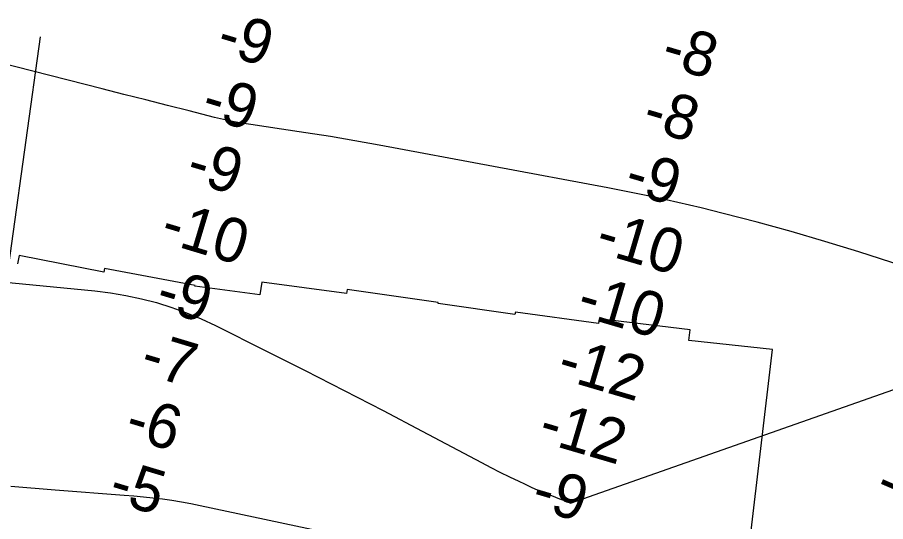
# Model space of a CAD drawing. Extents: x 3192986 to 3230865, y 867483 to 892886.
# Drawn here: x 3210713 to 3212029, y 877062 to 877827 of the extents above; entities that cross this region are included whole.
import ezdxf

# ---------------------------------------------------------------- set-up
doc = ezdxf.new("R2010")
doc.units = 0
for name, color, linetype in [('V-RIVR-RANG', 7, 'Continuous'), ('V-RRAP-RVMT', 7, 'Continuous'), ('V-TOPO-DPTH', 7, 'Continuous'), ('V-TOPO-MINR', 7, 'Continuous')]:
    doc.layers.add(name, color=color, linetype=linetype)

msp = doc.modelspace()

# ---------------------------------------------------------------- linework, layer by layer
at = {"layer": 'V-RIVR-RANG'}
msp.add_line((3210582.3, 876609), (3210748.1, 877797.5), dxfattribs=at)
at = {"layer": 'V-RRAP-RVMT'}
for p, q in [((3210715.6, 877465.6), (3210712.9, 877453.1)), ((3210844, 877440.6), (3210715.6, 877465.6)), ((3210845.1, 877446.2), (3210844, 877440.6)), ((3210982.3, 877420.1), (3210845.1, 877446.2)), ((3210982.2, 877419), (3210982.3, 877420.1)), ((3211083.5, 877425.1), (3211080.6, 877406)), ((3211212.1, 877408.2), (3211083.5, 877425.1)), ((3211080.6, 877406), (3210982.2, 877419)), ((3211212.9, 877414.3), (3211212.1, 877408.2)), ((3211351.2, 877394.4), (3211212.9, 877414.3)), ((3211351.1, 877393.2), (3211351.2, 877394.4)), ((3211467.3, 877376.2), (3211351.1, 877393.2)), ((3211468.1, 877379.9), (3211467.3, 877376.2)), ((3211594.1, 877362.8), (3211468.1, 877379.9)), ((3211595, 877369.7), (3211594.1, 877362.8)), ((3211733.2, 877353.2), (3211595, 877369.7)), ((3211731, 877336.8), (3211733.2, 877353.2)), ((3211858.1, 877323), (3211731, 877336.8)), ((3211802.9, 876856.6), (3211858.1, 877323))]:
    msp.add_line(p, q, dxfattribs=at)
at = {"layer": 'V-TOPO-DPTH'}
for points in [[(3212168.5, 877413.1), (3211988.6, 877471.3), (3211937.5, 877487.2), (3211886.3, 877502.3), (3211834.8, 877516.4), (3211783, 877529.7), (3211749.5, 877537.9), (3211714.3, 877546.2), (3211679, 877554.2), (3211643.6, 877561.5), (3211608.1, 877568.4), (3211261.5, 877633.1), (3211224.6, 877639.8), (3211187.6, 877646.1), (3211150.5, 877652), (3211113.4, 877657.6), (3211066.8, 877664.3), (3211053, 877666.5), (3211039.3, 877669), (3211025.6, 877672), (3211012, 877675.2), (3210973.3, 877685), (3210940.4, 877693.4), (3210907.5, 877701.7), (3210874.5, 877710.1), (3210841.6, 877718.5), (3210471.9, 877812.7)], [(3212168.5, 877413.1), (3211988.6, 877471.3), (3211937.5, 877487.2), (3211886.3, 877502.3), (3211834.8, 877516.4), (3211783, 877529.7), (3211749.5, 877537.9), (3211714.3, 877546.2), (3211679, 877554.2), (3211643.6, 877561.5), (3211608.1, 877568.4), (3211261.5, 877633.1), (3211224.6, 877639.8), (3211187.6, 877646.1), (3211150.5, 877652), (3211113.4, 877657.6), (3211066.8, 877664.3), (3211053, 877666.5), (3211039.3, 877669), (3211025.6, 877672), (3211012, 877675.2), (3210973.3, 877685), (3210940.4, 877693.4), (3210907.5, 877701.7), (3210874.5, 877710.1), (3210841.6, 877718.5), (3210471.9, 877812.7)], [(3210427.3, 877451.3), (3210830.3, 877412.1), (3210854, 877409.1), (3210877.6, 877405.3), (3210900.9, 877400.2), (3210924.1, 877394.3), (3210946.9, 877387.1), (3210969.4, 877379), (3210991.4, 877369.7), (3211013.1, 877359.6), (3211089.5, 877321.4), (3211149.1, 877291.4), (3211208.5, 877261.1), (3211267.7, 877230.4), (3211326.7, 877199.3), (3211416.5, 877151.8), (3211430.6, 877144.4), (3211444.7, 877137.2), (3211459, 877130.2), (3211473.3, 877123.3), (3211481.9, 877119.2), (3211491.9, 877114.5), (3211502.1, 877110), (3211512.4, 877105.7), (3211522.7, 877101.5), (3211535.1, 877096.7), (3211539.3, 877095.1), (3211543.4, 877093.5), (3211547.5, 877091.9), (3211551.7, 877090.3)], [(3210427.3, 877451.3), (3210830.3, 877412.1), (3210854, 877409.1), (3210877.6, 877405.3), (3210900.9, 877400.2), (3210924.1, 877394.3), (3210946.9, 877387.1), (3210969.4, 877379), (3210991.4, 877369.7), (3211013.1, 877359.6), (3211089.5, 877321.4), (3211149.1, 877291.4), (3211208.5, 877261.1), (3211267.7, 877230.4), (3211326.7, 877199.3), (3211416.5, 877151.8), (3211430.6, 877144.4), (3211444.7, 877137.2), (3211459, 877130.2), (3211473.3, 877123.3), (3211481.9, 877119.2), (3211491.9, 877114.5), (3211502.1, 877110), (3211512.4, 877105.7), (3211522.7, 877101.5), (3211535.1, 877096.7), (3211539.3, 877095.1), (3211543.4, 877093.5), (3211547.5, 877091.9), (3211551.7, 877090.3)], [(3211551.7, 877090.3), (3212142.4, 877297.8)], [(3211551.7, 877090.3), (3212142.4, 877297.8)]]:
    msp.add_lwpolyline(points, dxfattribs=at)
at = {"layer": 'V-TOPO-MINR'}
for points in [[(3212168.5, 877413.1), (3211988.6, 877471.3), (3211937.5, 877487.2), (3211886.3, 877502.3), (3211834.8, 877516.4), (3211783, 877529.7), (3211749.5, 877537.9), (3211714.3, 877546.2), (3211679, 877554.2), (3211643.6, 877561.5), (3211608.1, 877568.4), (3211261.5, 877633.1), (3211224.6, 877639.8), (3211187.6, 877646.1), (3211150.5, 877652), (3211113.4, 877657.6), (3211066.8, 877664.3), (3211053, 877666.5), (3211039.3, 877669), (3211025.6, 877672), (3211012, 877675.2), (3210973.3, 877685), (3210940.4, 877693.4), (3210907.5, 877701.7), (3210874.5, 877710.1), (3210841.6, 877718.5), (3210471.9, 877812.7)], [(3210427.3, 877451.3), (3210830.3, 877412.1), (3210854, 877409.1), (3210877.6, 877405.3), (3210900.9, 877400.2), (3210924.1, 877394.3), (3210946.9, 877387.1), (3210969.4, 877379), (3210991.4, 877369.7), (3211013.1, 877359.6), (3211089.5, 877321.4), (3211149.1, 877291.4), (3211208.5, 877261.1), (3211267.7, 877230.4), (3211326.7, 877199.3), (3211416.5, 877151.8), (3211430.6, 877144.4), (3211444.7, 877137.2), (3211459, 877130.2), (3211473.3, 877123.3), (3211481.9, 877119.2), (3211491.9, 877114.5), (3211502.1, 877110), (3211512.4, 877105.7), (3211522.7, 877101.5), (3211535.1, 877096.7), (3211539.3, 877095.1), (3211543.4, 877093.5), (3211547.5, 877091.9), (3211551.7, 877090.3)], [(3211551.7, 877090.3), (3212142.4, 877297.8)], [(3210703, 877115.7), (3210770, 877110.3), (3210875, 877102.4), (3210889.5, 877101.2), (3210904, 877099.9), (3210918.4, 877098.3), (3210932.9, 877096.5), (3210947.3, 877094.5), (3210961.6, 877092.2), (3210975.9, 877089.6), (3210990.2, 877086.7), (3211441.7, 876990.3), (3211475.1, 876982.5), (3211508.2, 876973.9), (3211541.1, 876964), (3211573.6, 876953.3), (3211942.8, 876818.1), (3211952.1, 876814.3), (3211961.5, 876810.9), (3211971, 876807.6), (3212000.6, 876797.8), (3212010.8, 876795), (3212548.6, 876916.6)]]:
    msp.add_lwpolyline(points, dxfattribs=at)

# ---------------------------------------------------------------- texts
at = {"layer": 'V-RIVR-RANG'}
for s, rotation, p in [('-9', 343.2811, (3211012.1, 877774.8)), ('-8', 343.5731, (3211686.2, 877755.5)), ('-9', 343.2811, (3210989, 877677.5)), ('-8', 343.5731, (3211657.9, 877659.6)), ('-9', 343.2811, (3210965.8, 877580.3)), ('-9', 343.5731, (3211630.5, 877563.4)), ('-10', 343.2811, (3210927, 877487.7)), ('-10', 343.5731, (3211586.6, 877472.1)), ('-9', 343.2811, (3210919.5, 877385.7)), ('-10', 343.5731, (3211558.3, 877376.2)), ('-7', 343.2811, (3210896.2, 877288.5)), ('-12', 343.5731, (3211528.4, 877280.7)), ('-6', 343.2811, (3210873, 877191.2)), ('-12', 343.5731, (3211500.1, 877184.8)), ('-5', 343.2811, (3210848.4, 877094.4)), ('-8', 336.7217, (3212010.1, 877100.6)), ('-9', 343.5731, (3211489.4, 877083.7))]:
    msp.add_text(s, height=67, rotation=rotation, dxfattribs=at).set_placement(p)

doc.saveas('drawing.dxf')
